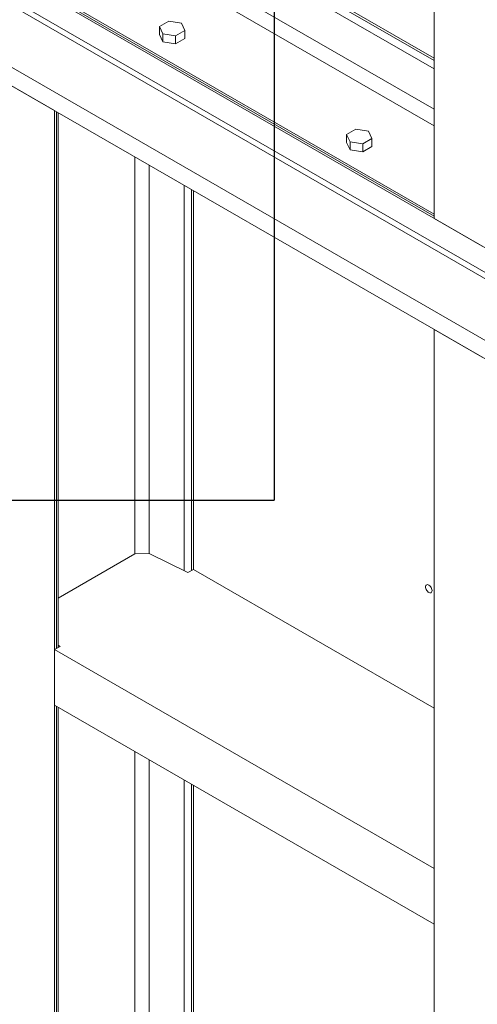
# Model space of a CAD drawing. Header units: millimetres. Extents: x 525 to 29324, y 175 to 20618.
# Tile 408 of 588: x 21657 to 22263, y 11086 to 12389. Entities that reach past the tile are written whole.
import ezdxf

# ---------------------------------------------------------------- set-up
doc = ezdxf.new("R2010")
doc.units = ezdxf.units.MM
doc.linetypes.add('SLD-Continua', pattern=[0])
doc.layers.add('COTAS', color=1, linetype='SLD-Continua')

msp = doc.modelspace()

# ---------------------------------------------------------------- linework, layer by layer
at = {"color": 7, "linetype": 'SLD-Continua', "lineweight": 18, "ltscale": 35}
for p, q in [((22205.4, 12126.4), (22205.4, 12886.2)), ((22205.4, 12126.4), (22205.4, 12886.2)), ((22205.4, 12126.4), (22205.4, 12886.2)), ((22205.4, 12126.4), (22205.4, 12886.2)), ((22205.4, 12126.4), (22205.4, 12886.2)), ((23053.9, 11636.7), (21313.1, 12641.3)), ((23053.9, 11636.7), (21313.1, 12641.3)), ((23053.9, 11636.7), (21313.1, 12641.3)), ((23053.9, 11636.7), (21313.1, 12641.3)), ((23053.9, 11636.7), (21313.1, 12641.3)), ((23053.9, 11604), (21313.1, 12608.7)), ((23053.9, 11604), (21313.1, 12608.7)), ((23053.9, 11604), (21313.1, 12608.7)), ((23046.9, 11599.9), (21313.1, 12600.5)), ((23046.9, 11599.9), (21313.1, 12600.5)), ((23046.9, 11599.9), (21313.1, 12600.5)), ((23046.9, 11518.2), (21313.1, 12518.9)), ((23046.9, 11518.2), (21313.1, 12518.9)), ((23046.9, 11518.2), (21313.1, 12518.9)), ((22205.4, 12324.4), (21874.9, 12515.1)), ((22205.4, 12324.4), (21874.9, 12515.1)), ((22205.4, 12324.4), (21874.9, 12515.1)), ((22205.4, 12324.4), (21874.9, 12515.1)), ((22205.4, 12324.4), (21874.9, 12515.1)), ((22205.4, 12335.4), (21884.4, 12520.6)), ((22205.4, 12335.4), (21884.4, 12520.6)), ((22205.4, 12335.4), (21884.4, 12520.6)), ((22205.4, 12335.4), (21884.4, 12520.6)), ((22205.4, 12335.4), (21884.4, 12520.6)), ((22205.4, 12338.6), (21887.2, 12522.2)), ((22205.4, 12338.6), (21887.2, 12522.2)), ((22205.4, 12338.6), (21887.2, 12522.2)), ((22205.4, 12338.6), (21887.2, 12522.2)), ((22205.4, 12338.6), (21887.2, 12522.2)), ((23053.9, 11489.7), (21313.1, 12494.3)), ((23053.9, 11489.7), (21313.1, 12494.3)), ((23053.9, 11489.7), (21313.1, 12494.3)), ((23053.9, 11489.7), (21313.1, 12494.3)), ((23053.9, 11489.7), (21313.1, 12494.3)), ((23053.9, 11489.7), (21313.1, 12494.3)), ((22205.4, 12270.9), (21828.6, 12488.4)), ((22205.4, 12270.9), (21828.6, 12488.4)), ((22205.4, 12270.9), (21828.6, 12488.4)), ((22205.4, 12270.9), (21828.6, 12488.4)), ((22205.4, 12270.9), (21828.6, 12488.4)), ((22205.4, 12249), (21809.6, 12477.4)), ((22205.4, 12249), (21809.6, 12477.4)), ((22205.4, 12249), (21809.6, 12477.4)), ((22205.4, 12249), (21809.6, 12477.4)), ((22205.4, 12249), (21809.6, 12477.4)), ((22205.4, 12129.6), (21706.1, 12417.7)), ((22205.4, 12129.6), (21706.1, 12417.7)), ((22205.4, 12129.6), (21706.1, 12417.7)), ((22205.4, 12129.6), (21706.1, 12417.7)), ((22205.4, 12129.6), (21706.1, 12417.7)), ((22205.4, 12132), (21707.7, 12419.2)), ((22205.4, 12132), (21707.7, 12419.2)), ((22205.4, 12132), (21707.7, 12419.2)), ((22205.4, 12132), (21707.7, 12419.2)), ((22205.4, 12132), (21707.7, 12419.2)), ((21854.4, 12387.4), (21842.2, 12380.3)), ((21854.4, 12387.4), (21842.2, 12380.3)), ((21854.4, 12387.4), (21842.2, 12380.3)), ((21871.2, 12384.8), (21854.4, 12387.4)), ((21871.2, 12384.8), (21854.4, 12387.4)), ((21871.2, 12384.8), (21854.4, 12387.4)), ((21875.6, 12375.2), (21871.2, 12384.8)), ((21875.6, 12375.2), (21871.2, 12384.8)), ((21875.6, 12375.2), (21871.2, 12384.8)), ((21842.2, 12380.3), (21846.7, 12370.7)), ((21842.2, 12369.7), (21842.2, 12380.3)), ((21842.2, 12380.3), (21846.7, 12370.7)), ((21842.2, 12369.7), (21842.2, 12380.3)), ((21842.2, 12380.3), (21846.7, 12370.7)), ((21842.2, 12369.7), (21842.2, 12380.3)), ((21842.2, 12369.7), (21846.7, 12360.1)), ((21842.2, 12369.7), (21846.7, 12360.1)), ((21842.2, 12369.7), (21846.7, 12360.1)), ((21846.7, 12360.1), (21846.7, 12370.7)), ((21846.7, 12370.7), (21863.4, 12368.1)), ((21846.7, 12360.1), (21846.7, 12370.7)), ((21846.7, 12370.7), (21863.4, 12368.1)), ((21846.7, 12360.1), (21846.7, 12370.7)), ((21846.7, 12370.7), (21863.4, 12368.1)), ((21863.4, 12368.1), (21875.6, 12375.2)), ((21863.4, 12368.1), (21875.6, 12375.2)), ((21863.4, 12368.1), (21875.6, 12375.2)), ((21863.4, 12357.5), (21863.4, 12368.1)), ((21863.4, 12357.5), (21863.4, 12368.1)), ((21863.4, 12357.5), (21863.4, 12368.1)), ((21875.6, 12364.5), (21875.6, 12375.2)), ((21875.6, 12364.5), (21875.6, 12375.2)), ((21875.6, 12364.5), (21875.6, 12375.2)), ((21846.7, 12360.1), (21863.4, 12357.5)), ((21846.7, 12360.1), (21863.4, 12357.5)), ((21846.7, 12360.1), (21863.4, 12357.5)), ((21863.4, 12357.5), (21875.6, 12364.5)), ((21863.4, 12357.5), (21875.6, 12364.5)), ((21863.4, 12357.5), (21875.6, 12364.5)), ((21703.4, 12269.1), (21639.7, 12305.9)), ((21703.4, 12269.1), (21639.7, 12305.9)), ((21703.4, 12269.1), (21639.7, 12305.9)), ((21703.4, 12269.1), (21639.7, 12305.9)), ((21703.4, 12269.1), (21639.7, 12305.9)), ((21703.4, 12269.1), (21639.7, 12305.9)), ((21703.4, 10321.4), (21703.4, 12269.1)), ((21703.4, 10321.4), (21703.4, 12269.1)), ((21703.4, 10321.4), (21703.4, 12269.1)), ((21703.4, 10321.4), (21703.4, 12269.1)), ((21703.4, 10321.4), (21703.4, 12269.1)), ((21703.4, 10321.4), (21703.4, 12269.1)), ((21706.1, 11557.4), (21706.1, 12267.5)), ((21706.1, 11557.4), (21706.1, 12267.5)), ((21706.1, 11557.4), (21706.1, 12267.5)), ((21706.1, 11557.4), (21706.1, 12267.5)), ((21706.1, 11557.4), (21706.1, 12267.5)), ((21706.1, 11557.4), (21706.1, 12267.5)), ((21708.2, 11558.6), (21708.2, 12266.3)), ((21708.2, 11558.6), (21708.2, 12266.3)), ((21708.2, 11558.6), (21708.2, 12266.3)), ((21708.2, 11558.6), (21708.2, 12266.3)), ((21708.2, 11558.6), (21708.2, 12266.3)), ((21708.2, 11558.6), (21708.2, 12266.3)), ((22101.9, 12244.6), (22089.7, 12237.5)), ((22101.9, 12244.6), (22089.7, 12237.5)), ((22101.9, 12244.6), (22089.7, 12237.5)), ((22089.7, 12237.5), (22094.2, 12227.8)), ((22089.7, 12226.9), (22089.7, 12237.5)), ((22089.7, 12237.5), (22094.2, 12227.8)), ((22089.7, 12226.9), (22089.7, 12237.5)), ((22089.7, 12237.5), (22094.2, 12227.8)), ((22089.7, 12226.9), (22089.7, 12237.5)), ((22118.6, 12242), (22101.9, 12244.6)), ((22118.6, 12242), (22101.9, 12244.6)), ((22118.6, 12242), (22101.9, 12244.6)), ((22123.1, 12232.3), (22118.6, 12242)), ((22123.1, 12232.3), (22118.6, 12242)), ((22123.1, 12232.3), (22118.6, 12242)), ((22089.7, 12226.9), (22094.2, 12217.2)), ((22089.7, 12226.9), (22094.2, 12217.2)), ((22089.7, 12226.9), (22094.2, 12217.2)), ((22094.2, 12227.8), (22110.9, 12225.2)), ((22094.2, 12217.2), (22094.2, 12227.8)), ((22094.2, 12227.8), (22110.9, 12225.2)), ((22094.2, 12217.2), (22094.2, 12227.8)), ((22094.2, 12217.2), (22094.2, 12227.8)), ((22094.2, 12227.8), (22110.9, 12225.2)), ((22110.9, 12225.2), (22123.1, 12232.3)), ((22110.9, 12225.2), (22123.1, 12232.3)), ((22110.9, 12225.2), (22123.1, 12232.3)), ((22110.9, 12214.6), (22110.9, 12225.2)), ((22110.9, 12214.6), (22110.9, 12225.2)), ((22110.9, 12214.6), (22110.9, 12225.2)), ((22123.1, 12221.7), (22123.1, 12232.3)), ((22123.1, 12221.7), (22123.1, 12232.3)), ((22123.1, 12221.7), (22123.1, 12232.3)), ((22094.2, 12217.2), (22110.9, 12214.6)), ((22094.2, 12217.2), (22110.9, 12214.6)), ((22094.2, 12217.2), (22110.9, 12214.6)), ((22110.9, 12214.6), (22123.1, 12221.7)), ((22110.9, 12214.6), (22123.1, 12221.7)), ((22110.9, 12214.6), (22123.1, 12221.7)), ((21809.6, 11682.4), (21809.6, 12207.8)), ((21809.6, 11682.4), (21809.6, 12207.8)), ((21809.6, 11682.4), (21809.6, 12207.8)), ((21809.6, 11682.4), (21809.6, 12207.8)), ((21809.6, 11682.4), (21809.6, 12207.8)), ((21809.6, 11682.4), (21809.6, 12207.8)), ((21828.6, 11682.9), (21828.6, 12196.9)), ((21828.6, 11682.9), (21828.6, 12196.9)), ((21828.6, 11682.9), (21828.6, 12196.9)), ((21828.6, 11682.9), (21828.6, 12196.9)), ((21828.6, 11682.9), (21828.6, 12196.9)), ((21828.6, 11682.9), (21828.6, 12196.9)), ((21874.9, 11660.1), (21874.9, 12170.1)), ((21874.9, 11660.1), (21874.9, 12170.1)), ((21874.9, 11660.1), (21874.9, 12170.1)), ((21874.9, 11660.1), (21874.9, 12170.1)), ((21874.9, 11660.1), (21874.9, 12170.1)), ((21874.9, 11660.1), (21874.9, 12170.1)), ((21884.4, 11660.3), (21884.4, 12164.6)), ((21884.4, 11660.3), (21884.4, 12164.6)), ((21884.4, 11660.3), (21884.4, 12164.6)), ((21884.4, 11660.3), (21884.4, 12164.6)), ((21884.4, 11660.3), (21884.4, 12164.6)), ((21884.4, 11660.3), (21884.4, 12164.6)), ((21887.2, 11661.9), (21887.2, 12163)), ((21887.2, 11661.9), (21887.2, 12163)), ((21887.2, 11661.9), (21887.2, 12163)), ((21887.2, 11661.9), (21887.2, 12163)), ((21887.2, 11661.9), (21887.2, 12163)), ((21887.2, 11661.9), (21887.2, 12163)), ((22205.4, 12126.4), (22269, 12089.6)), ((22205.4, 12126.4), (22269, 12089.6)), ((22205.4, 12126.4), (22269, 12089.6)), ((22205.4, 12126.4), (22269, 12089.6)), ((22205.4, 12126.4), (22269, 12089.6)), ((22269, 11942.7), (22205.4, 11979.4)), ((22205.4, 10584.8), (22205.4, 11979.4)), ((22269, 11942.7), (22205.4, 11979.4)), ((22205.4, 10584.8), (22205.4, 11979.4)), ((22205.4, 10584.8), (22205.4, 11979.4)), ((22269, 11942.7), (22205.4, 11979.4)), ((22269, 11942.7), (22205.4, 11979.4)), ((22205.4, 10584.8), (22205.4, 11979.4)), ((22269, 11942.7), (22205.4, 11979.4)), ((22205.4, 10584.8), (22205.4, 11979.4)), ((22205.4, 10584.8), (22205.4, 11979.4)), ((22269, 11942.7), (22205.4, 11979.4)), ((21708.2, 11623.9), (21809.6, 11682.4)), ((21708.2, 11623.9), (21809.6, 11682.4)), ((21708.2, 11623.9), (21809.6, 11682.4)), ((21708.2, 11623.9), (21809.6, 11682.4)), ((21708.2, 11623.9), (21809.6, 11682.4)), ((21708.2, 11623.9), (21809.6, 11682.4)), ((21828.6, 11682.9), (21809.6, 11682.4)), ((21828.6, 11682.9), (21809.6, 11682.4)), ((21828.6, 11682.9), (21809.6, 11682.4)), ((21828.6, 11682.9), (21809.6, 11682.4)), ((21828.6, 11682.9), (21809.6, 11682.4)), ((21828.6, 11682.9), (21809.6, 11682.4)), ((21828.6, 11682.9), (21879.8, 11657.7)), ((21828.6, 11682.9), (21879.8, 11657.7)), ((21828.6, 11682.9), (21879.8, 11657.7)), ((21828.6, 11682.9), (21879.8, 11657.7)), ((21828.6, 11682.9), (21879.8, 11657.7)), ((21828.6, 11682.9), (21879.8, 11657.7)), ((21879.8, 11657.7), (21887.2, 11661.9)), ((21879.8, 11657.7), (21887.2, 11661.9)), ((21879.8, 11657.7), (21887.2, 11661.9)), ((21879.8, 11657.7), (21887.2, 11661.9)), ((21879.8, 11657.7), (21887.2, 11661.9)), ((21879.8, 11657.7), (21887.2, 11661.9)), ((21887.2, 11661.9), (22205.4, 11478.3)), ((21887.2, 11661.9), (22205.4, 11478.3)), ((21887.2, 11661.9), (22205.4, 11478.3)), ((21887.2, 11661.9), (22205.4, 11478.3)), ((21887.2, 11661.9), (22205.4, 11478.3)), ((21887.2, 11661.9), (22205.4, 11478.3)), ((21703.4, 11555.8), (21710.7, 11560)), ((21703.4, 11555.8), (21710.7, 11560)), ((21703.4, 11555.8), (21710.7, 11560)), ((21703.4, 11555.8), (21710.7, 11560)), ((21703.4, 11555.8), (21710.7, 11560)), ((21703.4, 11555.8), (21710.7, 11560)), ((21710.7, 11560), (21708.2, 11561.7)), ((21710.7, 11560), (21708.2, 11561.7)), ((21710.7, 11560), (21708.2, 11561.7)), ((21710.7, 11560), (21708.2, 11561.7)), ((21710.7, 11560), (21708.2, 11561.7)), ((21710.7, 11560), (21708.2, 11561.7)), ((21703.4, 11555.8), (22205.4, 11266)), ((21703.4, 11482.3), (21703.4, 11555.8)), ((21703.4, 11555.8), (22205.4, 11266)), ((21703.4, 11482.3), (21703.4, 11555.8)), ((21703.4, 11555.8), (22205.4, 11266)), ((21703.4, 11482.3), (21703.4, 11555.8)), ((21703.4, 11555.8), (22205.4, 11266)), ((21703.4, 11482.3), (21703.4, 11555.8)), ((21703.4, 11555.8), (22205.4, 11266)), ((21703.4, 11482.3), (21703.4, 11555.8)), ((21703.4, 11555.8), (22205.4, 11266)), ((21703.4, 11482.3), (21703.4, 11555.8)), ((21703.4, 11482.3), (22205.4, 11192.5)), ((21703.4, 11482.3), (22205.4, 11192.5)), ((21703.4, 11482.3), (22205.4, 11192.5)), ((21703.4, 11482.3), (22205.4, 11192.5)), ((21703.4, 11482.3), (22205.4, 11192.5)), ((21703.4, 11482.3), (22205.4, 11192.5)), ((21706.1, 10770.6), (21706.1, 11480.7)), ((21706.1, 10770.6), (21706.1, 11480.7)), ((21706.1, 10770.6), (21706.1, 11480.7)), ((21706.1, 10770.6), (21706.1, 11480.7)), ((21706.1, 10770.6), (21706.1, 11480.7)), ((21706.1, 10770.6), (21706.1, 11480.7)), ((21708.2, 10771.8), (21708.2, 11479.5)), ((21708.2, 10771.8), (21708.2, 11479.5)), ((21708.2, 10771.8), (21708.2, 11479.5)), ((21708.2, 10771.8), (21708.2, 11479.5)), ((21708.2, 10771.8), (21708.2, 11479.5)), ((21708.2, 10771.8), (21708.2, 11479.5)), ((21809.6, 10895.6), (21809.6, 11421)), ((21809.6, 10895.6), (21809.6, 11421)), ((21809.6, 10895.6), (21809.6, 11421)), ((21809.6, 10895.6), (21809.6, 11421)), ((21809.6, 10895.6), (21809.6, 11421)), ((21809.6, 10895.6), (21809.6, 11421)), ((21828.6, 10896), (21828.6, 11410)), ((21828.6, 10896), (21828.6, 11410)), ((21828.6, 10896), (21828.6, 11410)), ((21828.6, 10896), (21828.6, 11410)), ((21828.6, 10896), (21828.6, 11410)), ((21828.6, 10896), (21828.6, 11410)), ((21874.9, 10873.2), (21874.9, 11383.3)), ((21874.9, 10873.2), (21874.9, 11383.3)), ((21874.9, 10873.2), (21874.9, 11383.3)), ((21874.9, 10873.2), (21874.9, 11383.3)), ((21874.9, 10873.2), (21874.9, 11383.3)), ((21874.9, 10873.2), (21874.9, 11383.3)), ((21884.4, 10873.5), (21884.4, 11377.8)), ((21884.4, 10873.5), (21884.4, 11377.8)), ((21884.4, 10873.5), (21884.4, 11377.8)), ((21884.4, 10873.5), (21884.4, 11377.8)), ((21884.4, 10873.5), (21884.4, 11377.8)), ((21884.4, 10873.5), (21884.4, 11377.8)), ((21887.2, 10875.1), (21887.2, 11376.2)), ((21887.2, 10875.1), (21887.2, 11376.2)), ((21887.2, 10875.1), (21887.2, 11376.2)), ((21887.2, 10875.1), (21887.2, 11376.2)), ((21887.2, 10875.1), (21887.2, 11376.2)), ((21887.2, 10875.1), (21887.2, 11376.2)), ((22205.4, 11192.5), (22205.4, 11266)), ((22205.4, 11192.5), (22205.4, 11266)), ((22205.4, 11192.5), (22205.4, 11266)), ((22205.4, 11192.5), (22205.4, 11266)), ((22205.4, 11192.5), (22205.4, 11266)), ((22205.4, 11192.5), (22205.4, 11266))]:
    msp.add_line(p, q, dxfattribs=at)
at = {"color": 7, "linetype": 'SLD-Continua', "lineweight": 18, "ltscale": 35, "flags": 128}
msp.add_lwpolyline([(22202.6, 11633.8), (22202.4, 11635.1), (22202, 11636.5), (22201.4, 11637.8), (22200.6, 11639.1), (22199.6, 11640.2), (22198.6, 11641), (22197.5, 11641.5), (22196.5, 11641.8), (22195.6, 11641.6), (22194.9, 11641.1), (22194.4, 11640.4), (22194.1, 11639.3), (22194.1, 11638.1), (22194.4, 11636.7), (22194.9, 11635.4), (22195.6, 11634.1), (22196.5, 11632.9), (22197.5, 11631.9), (22198.6, 11631.2), (22199.6, 11630.9), (22200.6, 11630.8), (22201.4, 11631.1), (22202, 11631.8), (22202.4, 11632.7), (22202.6, 11633.8)], dxfattribs=at)
msp.add_lwpolyline([(22202.6, 11633.8), (22202.4, 11635.1), (22202, 11636.5), (22201.4, 11637.8), (22200.6, 11639.1), (22199.6, 11640.2), (22198.6, 11641), (22197.5, 11641.5), (22196.5, 11641.8), (22195.6, 11641.6), (22194.9, 11641.1), (22194.4, 11640.4), (22194.1, 11639.3), (22194.1, 11638.1), (22194.4, 11636.7), (22194.9, 11635.4), (22195.6, 11634.1), (22196.5, 11632.9), (22197.5, 11631.9), (22198.6, 11631.2), (22199.6, 11630.9), (22200.6, 11630.8), (22201.4, 11631.1), (22202, 11631.8), (22202.4, 11632.7), (22202.6, 11633.8)], dxfattribs=at)
msp.add_lwpolyline([(22202.6, 11633.8), (22202.4, 11635.1), (22202, 11636.5), (22201.4, 11637.8), (22200.6, 11639.1), (22199.6, 11640.2), (22198.6, 11641), (22197.5, 11641.5), (22196.5, 11641.8), (22195.6, 11641.6), (22194.9, 11641.1), (22194.4, 11640.4), (22194.1, 11639.3), (22194.1, 11638.1), (22194.4, 11636.7), (22194.9, 11635.4), (22195.6, 11634.1), (22196.5, 11632.9), (22197.5, 11631.9), (22198.6, 11631.2), (22199.6, 11630.9), (22200.6, 11630.8), (22201.4, 11631.1), (22202, 11631.8), (22202.4, 11632.7), (22202.6, 11633.8)], dxfattribs=at)
msp.add_lwpolyline([(22202.6, 11633.8), (22202.4, 11635.1), (22202, 11636.5), (22201.4, 11637.8), (22200.6, 11639.1), (22199.6, 11640.2), (22198.6, 11641), (22197.5, 11641.5), (22196.5, 11641.8), (22195.6, 11641.6), (22194.9, 11641.1), (22194.4, 11640.4), (22194.1, 11639.3), (22194.1, 11638.1), (22194.4, 11636.7), (22194.9, 11635.4), (22195.6, 11634.1), (22196.5, 11632.9), (22197.5, 11631.9), (22198.6, 11631.2), (22199.6, 11630.9), (22200.6, 11630.8), (22201.4, 11631.1), (22202, 11631.8), (22202.4, 11632.7), (22202.6, 11633.8)], dxfattribs=at)
msp.add_lwpolyline([(22202.6, 11633.8), (22202.4, 11635.1), (22202, 11636.5), (22201.4, 11637.8), (22200.6, 11639.1), (22199.6, 11640.2), (22198.6, 11641), (22197.5, 11641.5), (22196.5, 11641.8), (22195.6, 11641.6), (22194.9, 11641.1), (22194.4, 11640.4), (22194.1, 11639.3), (22194.1, 11638.1), (22194.4, 11636.7), (22194.9, 11635.4), (22195.6, 11634.1), (22196.5, 11632.9), (22197.5, 11631.9), (22198.6, 11631.2), (22199.6, 11630.9), (22200.6, 11630.8), (22201.4, 11631.1), (22202, 11631.8), (22202.4, 11632.7), (22202.6, 11633.8)], dxfattribs=at)
msp.add_lwpolyline([(22202.6, 11633.8), (22202.4, 11635.1), (22202, 11636.5), (22201.4, 11637.8), (22200.6, 11639.1), (22199.6, 11640.2), (22198.6, 11641), (22197.5, 11641.5), (22196.5, 11641.8), (22195.6, 11641.6), (22194.9, 11641.1), (22194.4, 11640.4), (22194.1, 11639.3), (22194.1, 11638.1), (22194.4, 11636.7), (22194.9, 11635.4), (22195.6, 11634.1), (22196.5, 11632.9), (22197.5, 11631.9), (22198.6, 11631.2), (22199.6, 11630.9), (22200.6, 11630.8), (22201.4, 11631.1), (22202, 11631.8), (22202.4, 11632.7), (22202.6, 11633.8)], dxfattribs=at)
at = {"layer": 'COTAS', "ltscale": 35}
for p in [(21993.7, 14106.3), (20663.7, 11753.5)]:
    msp.add_line(p, (21993.7, 11753.5), dxfattribs=at)

doc.saveas('drawing.dxf')
